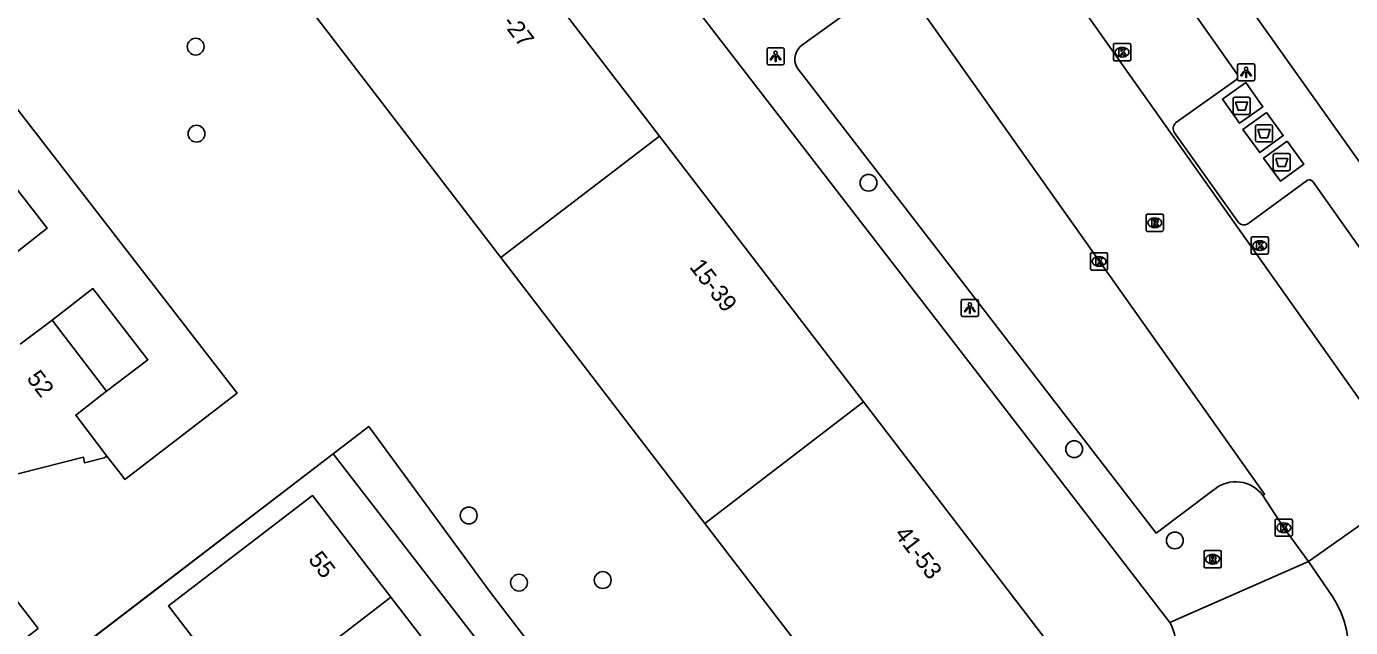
# Model space of a CAD drawing. Extents: x 159353 to 160616, y 385893 to 387321.
# Drawn here: x 160190.3 to 160267.3, y 386775.9 to 386810.9 of the extents above; entities that cross this region are included whole.
import ezdxf

# ---------------------------------------------------------------- set-up
doc = ezdxf.new("R2010")
doc.units = 0
for name, color, linetype in [('IMGEO_Afval_apart_plaats', 7, 'Continuous'), ('IMGEO_Boom', 7, 'Continuous'), ('IMGEO_Erf', 7, 'Continuous'), ('IMGEO_Hek', 7, 'Continuous'), ('IMGEO_Kolk', 7, 'Continuous'), ('IMGEO_Lichtpunt', 7, 'Continuous'), ('IMGEO_Muur', 7, 'Continuous'), ('IMGEO_Pand', 7, 'Continuous'), ('IMGEO_Pand_nummerreeks', 7, 'Continuous'), ('IMGEO_Rijbaan_lokaal_gesloten', 7, 'Continuous'), ('IMGEO_Rijbaan_lokaal_open', 7, 'Continuous'), ('IMGEO_Rioolput', 7, 'Continuous'), ('IMGEO_Voetpad_gesloten', 7, 'Continuous'), ('IMGEO_Voetpad_open', 7, 'Continuous')]:
    doc.layers.add(name, color=color, linetype=linetype)

msp = doc.modelspace()

# ---------------------------------------------------------------- linework, layer by layer
at = {"layer": 'IMGEO_Afval_apart_plaats'}
for p, q in [((160260.503, 386805.881), (160260.503, 386806.681)), ((160260.503, 386806.681), (160260.503, 386805.881)), ((160260.603, 386806.781), (160261.393, 386806.781)), ((160261.393, 386806.781), (160260.603, 386806.781)), ((160261.493, 386806.681), (160261.493, 386805.881)), ((160261.493, 386805.881), (160261.493, 386806.681)), ((160261.393, 386805.781), (160260.603, 386805.781)), ((160260.603, 386805.781), (160261.393, 386805.781)), ((160261.806, 386804.279), (160261.806, 386805.079)), ((160261.806, 386805.079), (160261.806, 386804.279)), ((160261.906, 386805.179), (160262.696, 386805.179)), ((160262.696, 386805.179), (160261.906, 386805.179)), ((160262.796, 386805.079), (160262.796, 386804.279)), ((160262.796, 386804.279), (160262.796, 386805.079)), ((160262.696, 386804.179), (160261.906, 386804.179)), ((160261.906, 386804.179), (160262.696, 386804.179)), ((160262.838, 386802.6), (160262.838, 386803.4)), ((160262.838, 386803.4), (160262.838, 386802.6)), ((160262.938, 386803.5), (160263.728, 386803.5)), ((160263.728, 386803.5), (160262.938, 386803.5)), ((160263.828, 386803.4), (160263.828, 386802.6)), ((160263.828, 386802.6), (160263.828, 386803.4)), ((160263.728, 386802.5), (160262.938, 386802.5)), ((160262.938, 386802.5), (160263.728, 386802.5))]:
    msp.add_line(p, q, dxfattribs=at)
for points in [[(160260.646, 386806.495), (160261.35, 386806.495), (160261.201, 386806.025), (160260.795, 386806.025), (160260.646, 386806.495)], [(160261.949, 386804.893), (160262.653, 386804.893), (160262.504, 386804.423), (160262.098, 386804.423), (160261.949, 386804.893)], [(160262.981, 386803.214), (160263.685, 386803.214), (160263.536, 386802.744), (160263.13, 386802.744), (160262.981, 386803.214)]]:
    msp.add_lwpolyline(points, dxfattribs=at)
for centre, start, end in [((160260.603, 386806.681), 90, 180), ((160260.603, 386806.681), 90, 180), ((160261.393, 386806.681), 0, 90), ((160261.393, 386806.681), 360, 90), ((160260.603, 386805.881), 180, 270), ((160260.603, 386805.881), 180, 270), ((160261.393, 386805.881), 270, 0), ((160261.393, 386805.881), 270, 0), ((160261.906, 386805.079), 90, 180), ((160261.906, 386805.079), 90, 180), ((160262.696, 386805.079), 0, 90), ((160262.696, 386805.079), 360, 90), ((160261.906, 386804.279), 180, 270), ((160261.906, 386804.279), 180, 270), ((160262.696, 386804.279), 270, 0), ((160262.696, 386804.279), 270, 0), ((160262.938, 386803.4), 90, 180), ((160262.938, 386803.4), 90, 180), ((160263.728, 386803.4), 0, 90), ((160263.728, 386803.4), 360, 90), ((160262.938, 386802.6), 180, 270), ((160262.938, 386802.6), 180, 270), ((160263.728, 386802.6), 270, 0), ((160263.728, 386802.6), 270, 0)]:
    msp.add_arc(centre, 0.1, start, end, dxfattribs=at)
at = {"layer": 'IMGEO_Boom'}
for centre in [(160200.167, 386809.724), (160200.219, 386804.657), (160239.299, 386801.803), (160251.257, 386786.3), (160216.049, 386782.442), (160257.111, 386780.988), (160218.972, 386778.53), (160223.842, 386778.681)]:
    msp.add_circle(centre, 0.489, dxfattribs=at)
at = {"layer": 'IMGEO_Erf'}
msp.add_lwpolyline([(160208.162, 386786.037), (160193.904, 386775.103)], dxfattribs=at)
at = {"layer": 'IMGEO_Hek'}
for points in [[(160210.231, 386787.624), (160170.044, 386756.805), (160167.142, 386754.601)], [(160218.016, 386777.04), (160217.253, 386778.043)]]:
    msp.add_lwpolyline(points, dxfattribs=at)
at = {"layer": 'IMGEO_Kolk'}
for p, q in [((160253.546, 386808.975), (160253.546, 386809.827)), ((160253.621, 386809.901), (160254.473, 386809.901)), ((160254.034, 386809.681), (160254.059, 386809.681)), ((160254.547, 386809.827), (160254.547, 386808.975)), ((160254.473, 386808.901), (160253.621, 386808.901)), ((160254.057, 386809.121), (160254.032, 386809.121)), ((160261.553, 386797.723), (160261.553, 386798.575)), ((160261.628, 386798.649), (160262.48, 386798.649)), ((160262.554, 386798.575), (160262.554, 386797.723)), ((160262.064, 386797.869), (160262.039, 386797.869)), ((160262.041, 386798.429), (160262.066, 386798.429)), ((160252.206, 386796.799), (160252.206, 386797.651)), ((160252.281, 386797.725), (160253.133, 386797.725)), ((160252.694, 386797.505), (160252.719, 386797.505)), ((160253.207, 386797.651), (160253.207, 386796.799)), ((160262.48, 386797.649), (160261.628, 386797.649)), ((160253.133, 386796.725), (160252.281, 386796.725)), ((160252.717, 386796.945), (160252.692, 386796.945)), ((160262.95, 386781.301), (160262.95, 386782.153)), ((160263.025, 386782.227), (160263.877, 386782.227)), ((160263.438, 386782.007), (160263.463, 386782.007)), ((160263.951, 386782.153), (160263.951, 386781.301)), ((160263.877, 386781.227), (160263.025, 386781.227)), ((160263.461, 386781.447), (160263.436, 386781.447))]:
    msp.add_line(p, q, dxfattribs=at)
for points in [[(160253.546, 386808.975), (160253.546, 386809.827)], [(160253.621, 386809.901), (160254.473, 386809.901)], [(160253.867, 386809.601), (160253.99, 386809.601), (160253.99, 386809.45), (160254.12, 386809.601), (160254.284, 386809.601), (160254.138, 386809.45), (160254.291, 386809.201), (160254.139, 386809.201), (160254.054, 386809.365), (160253.99, 386809.298), (160253.99, 386809.201), (160253.867, 386809.201), (160253.867, 386809.601)], [(160254.547, 386809.827), (160254.547, 386808.975)], [(160254.473, 386808.901), (160253.621, 386808.901)], [(160261.553, 386797.723), (160261.553, 386798.575)], [(160261.628, 386798.649), (160262.48, 386798.649)], [(160262.554, 386798.575), (160262.554, 386797.723)], [(160261.874, 386798.349), (160261.997, 386798.349), (160261.997, 386798.198), (160262.127, 386798.349), (160262.291, 386798.349), (160262.145, 386798.198), (160262.298, 386797.949), (160262.146, 386797.949), (160262.061, 386798.113), (160261.997, 386798.046), (160261.997, 386797.949), (160261.874, 386797.949), (160261.874, 386798.349)], [(160252.206, 386796.799), (160252.206, 386797.651)], [(160252.281, 386797.725), (160253.133, 386797.725)], [(160252.527, 386797.425), (160252.65, 386797.425), (160252.65, 386797.274), (160252.78, 386797.425), (160252.944, 386797.425), (160252.798, 386797.274), (160252.951, 386797.025), (160252.799, 386797.025), (160252.714, 386797.189), (160252.65, 386797.122), (160252.65, 386797.025), (160252.527, 386797.025), (160252.527, 386797.425)], [(160253.207, 386797.651), (160253.207, 386796.799)], [(160262.48, 386797.649), (160261.628, 386797.649)], [(160253.133, 386796.725), (160252.281, 386796.725)], [(160262.95, 386781.301), (160262.95, 386782.153)], [(160263.025, 386782.227), (160263.877, 386782.227)], [(160263.271, 386781.927), (160263.394, 386781.927), (160263.394, 386781.776), (160263.524, 386781.927), (160263.688, 386781.927), (160263.542, 386781.776), (160263.695, 386781.527), (160263.543, 386781.527), (160263.458, 386781.691), (160263.394, 386781.624), (160263.394, 386781.527), (160263.271, 386781.527), (160263.271, 386781.927)], [(160263.951, 386782.153), (160263.951, 386781.301)], [(160263.877, 386781.227), (160263.025, 386781.227)]]:
    msp.add_lwpolyline(points, dxfattribs=at)
for centre, start, end in [((160253.623, 386809.825), 91.55205, 178.44795), ((160253.623, 386809.825), 91.55205, 178.44795), ((160254.471, 386809.825), 1.55205, 88.44795), ((160254.471, 386809.825), 1.55205, 88.44795), ((160253.623, 386808.977), 181.55205, 268.44795), ((160253.623, 386808.977), 181.55205, 268.44795), ((160254.471, 386808.977), 271.55205, 358.44795), ((160254.471, 386808.977), 271.55205, 358.44795), ((160261.63, 386798.573), 91.55205, 178.44795), ((160261.63, 386798.573), 91.55205, 178.44795), ((160262.478, 386798.573), 1.55205, 88.44795), ((160262.478, 386798.573), 1.55205, 88.44795), ((160252.283, 386797.649), 91.55205, 178.44795), ((160252.283, 386797.649), 91.55205, 178.44795), ((160253.131, 386797.649), 1.55205, 88.44795), ((160253.131, 386797.649), 1.55205, 88.44795), ((160261.63, 386797.725), 181.55205, 268.44795), ((160261.63, 386797.725), 181.55205, 268.44795), ((160262.478, 386797.725), 271.55205, 358.44795), ((160262.478, 386797.725), 271.55205, 358.44795), ((160252.283, 386796.801), 181.55205, 268.44795), ((160252.283, 386796.801), 181.55205, 268.44795), ((160253.131, 386796.801), 271.55205, 358.44795), ((160253.131, 386796.801), 271.55205, 358.44795), ((160263.027, 386782.151), 91.55205, 178.44795), ((160263.027, 386782.151), 91.55205, 178.44795), ((160263.875, 386782.151), 1.55205, 88.44795), ((160263.875, 386782.151), 1.55205, 88.44795), ((160263.027, 386781.303), 181.55205, 268.44795), ((160263.027, 386781.303), 181.55205, 268.44795), ((160263.875, 386781.303), 271.55205, 358.44795), ((160263.875, 386781.303), 271.55205, 358.44795)]:
    msp.add_arc(centre, 0.0765, start, end, dxfattribs=at)
for centre, major_axis, ratio, start_param, end_param in [((160254.033, 386809.401), (-0.387, 0.002), 0.722429, 4.712389, 7.853982), ((160254.058, 386809.401), (-0.39, 0.002), 0.717154, 1.570796, 4.712389), ((160262.04, 386798.149), (-0.387, 0.002), 0.722429, 4.712389, 7.853982), ((160262.065, 386798.149), (-0.39, 0.002), 0.717154, 1.570796, 4.712389), ((160252.693, 386797.225), (-0.387, 0.002), 0.722429, 4.712389, 7.853982), ((160252.718, 386797.225), (-0.39, 0.002), 0.717154, 1.570796, 4.712389), ((160263.437, 386781.727), (-0.387, 0.002), 0.722429, 4.712389, 7.853982), ((160263.462, 386781.727), (-0.39, 0.002), 0.717154, 1.570796, 4.712389)]:
    msp.add_ellipse(centre, major_axis=major_axis, ratio=ratio, start_param=start_param, end_param=end_param, dxfattribs=at)
at = {"layer": 'IMGEO_Lichtpunt'}
for p, q in [((160233.398, 386809.566), (160233.398, 386808.759)), ((160233.398, 386809.566), (160233.398, 386808.759)), ((160234.3, 386809.661), (160233.492, 386809.661)), ((160234.3, 386809.661), (160233.492, 386809.661)), ((160234.394, 386808.759), (160234.394, 386809.566)), ((160234.394, 386808.759), (160234.394, 386809.566)), ((160233.492, 386808.665), (160234.3, 386808.665)), ((160233.492, 386808.665), (160234.3, 386808.665)), ((160260.762, 386808.637), (160260.762, 386807.83)), ((160260.762, 386808.637), (160260.762, 386807.83)), ((160261.664, 386808.732), (160260.856, 386808.732)), ((160261.664, 386808.732), (160260.856, 386808.732)), ((160261.758, 386807.83), (160261.758, 386808.637)), ((160261.758, 386807.83), (160261.758, 386808.637)), ((160260.856, 386807.736), (160261.664, 386807.736)), ((160260.856, 386807.736), (160261.664, 386807.736)), ((160244.696, 386794.919), (160244.696, 386794.112)), ((160244.696, 386794.919), (160244.696, 386794.112)), ((160245.598, 386795.014), (160244.79, 386795.014)), ((160245.598, 386795.014), (160244.79, 386795.014)), ((160245.692, 386794.112), (160245.692, 386794.919)), ((160245.692, 386794.112), (160245.692, 386794.919)), ((160244.79, 386794.018), (160245.598, 386794.018)), ((160244.79, 386794.018), (160245.598, 386794.018))]:
    msp.add_line(p, q, dxfattribs=at)
for points in [[(160233.772, 386809.23), (160233.811, 386809.202), (160233.623, 386808.94), (160233.585, 386808.967), (160233.772, 386809.23)], [(160233.874, 386809.182), (160233.921, 386809.182), (160233.921, 386808.86), (160233.874, 386808.86), (160233.874, 386809.182)], [(160233.984, 386809.202), (160234.022, 386809.229), (160234.209, 386808.967), (160234.17, 386808.939), (160233.984, 386809.202)], [(160261.136, 386808.301), (160261.175, 386808.273), (160260.987, 386808.011), (160260.949, 386808.038), (160261.136, 386808.301)], [(160261.238, 386808.253), (160261.285, 386808.253), (160261.285, 386807.931), (160261.238, 386807.931), (160261.238, 386808.253)], [(160261.348, 386808.273), (160261.386, 386808.3), (160261.573, 386808.038), (160261.534, 386808.01), (160261.348, 386808.273)], [(160245.07, 386794.583), (160245.109, 386794.555), (160244.921, 386794.293), (160244.883, 386794.32), (160245.07, 386794.583)], [(160245.172, 386794.535), (160245.219, 386794.535), (160245.219, 386794.213), (160245.172, 386794.213), (160245.172, 386794.535)], [(160245.282, 386794.555), (160245.32, 386794.582), (160245.507, 386794.32), (160245.468, 386794.292), (160245.282, 386794.555)]]:
    msp.add_lwpolyline(points, dxfattribs=at)
for centre in [(160233.897, 386809.364), (160261.261, 386808.435), (160245.195, 386794.717)]:
    msp.add_circle(centre, 0.0994, dxfattribs=at)
for centre, start, end in [((160233.492, 386809.566), 90, 180), ((160233.492, 386809.566), 90, 180), ((160234.3, 386809.566), 0, 90), ((160234.3, 386809.566), 0, 90), ((160233.492, 386808.759), 180, 270), ((160233.492, 386808.759), 180, 270), ((160234.3, 386808.759), 270, 0), ((160234.3, 386808.759), 270, 360), ((160260.856, 386808.637), 90, 180), ((160260.856, 386808.637), 90, 180), ((160261.664, 386808.637), 0, 90), ((160261.664, 386808.637), 0, 90), ((160260.856, 386807.83), 180, 270), ((160260.856, 386807.83), 180, 270), ((160261.664, 386807.83), 270, 0), ((160261.664, 386807.83), 270, 360), ((160244.79, 386794.919), 90, 180), ((160244.79, 386794.919), 90, 180), ((160245.598, 386794.919), 0, 90), ((160245.598, 386794.919), 0, 90), ((160244.79, 386794.112), 180, 270), ((160244.79, 386794.112), 180, 270), ((160245.598, 386794.112), 270, 0), ((160245.598, 386794.112), 270, 360)]:
    msp.add_arc(centre, 0.0946, start, end, dxfattribs=at)
at = {"layer": 'IMGEO_Muur'}
msp.add_lwpolyline([(160196.049, 386784.541), (160195.852, 386784.801)], dxfattribs=at)
at = {"layer": 'IMGEO_Pand'}
for points in [[(160215.402, 386819.828), (160227.136, 386804.523)], [(160217.918, 386797.459), (160206.19, 386812.761)], [(160217.918, 386797.459), (160227.136, 386804.523)], [(160227.136, 386804.523), (160239, 386789.048)], [(160229.78, 386781.982), (160217.918, 386797.459)], [(160191.826, 386793.808), (160189.962, 386792.401)], [(160194.988, 386789.678), (160191.826, 386793.808)], [(160194.995, 386785.898), (160193.198, 386788.286), (160194.988, 386789.678)], [(160239, 386789.048), (160250.864, 386773.572), (160241.642, 386766.505), (160229.78, 386781.982)], [(160229.78, 386781.982), (160239, 386789.048)], [(160194.995, 386785.898), (160194.839, 386785.785), (160193.711, 386785.499), (160193.649, 386785.824), (160187.449, 386784.258), (160187.314, 386784.419), (160185.169, 386782.77), (160188.402, 386778.566), (160185.263, 386776.151)], [(160203.149, 386771.235), (160198.587, 386777.172), (160206.966, 386783.595), (160211.52, 386777.681)], [(160191.003, 386775.862), (160189.133, 386778.301), (160186.339, 386776.158), (160188.209, 386773.719), (160191.003, 386775.862)], [(160203.149, 386771.235), (160211.52, 386777.681)], [(160211.52, 386777.681), (160216.074, 386771.767)]]:
    msp.add_lwpolyline(points, dxfattribs=at)
at = {"layer": 'IMGEO_Rijbaan_lokaal_gesloten'}
for points in [[(160223.368, 386852.537), (160236.204, 386834.329), (160236.028, 386834.178), (160269.007, 386787.577), (160271.417, 386784.481)], [(160218.928, 386845.33), (160228.285, 386831.776), (160262.334, 386783.678), (160262.235, 386783.604)], [(160271.48, 386784.425), (160264.889, 386779.764)], [(160264.889, 386779.764), (160263.451, 386781.727), (160262.235, 386783.604)], [(160264.889, 386779.764), (160266.287, 386777.72)]]:
    msp.add_lwpolyline(points, dxfattribs=at)
msp.add_arc((160261.788, 386774.713), 5.411, 305.99081, 33.75609, dxfattribs=at)
at = {"layer": 'IMGEO_Rijbaan_lokaal_open'}
for points in [[(160177.562, 386822.087), (160189.106, 386806.986), (160202.586, 386789.561), (160196.049, 386784.541), (160195.852, 386784.801), (160194.995, 386785.898)], [(160185.988, 386801.419), (160188.361, 386803.238), (160191.529, 386799.152), (160189.153, 386797.288)], [(160191.826, 386793.808), (160194.192, 386795.647), (160197.386, 386791.501), (160194.988, 386789.678)]]:
    msp.add_lwpolyline(points, dxfattribs=at)
at = {"layer": 'IMGEO_Rioolput'}
for p, q in [((160255.447, 386799.048), (160255.447, 386799.9)), ((160255.522, 386799.974), (160256.374, 386799.974)), ((160255.935, 386799.754), (160255.96, 386799.754)), ((160256.448, 386799.9), (160256.448, 386799.048)), ((160256.374, 386798.974), (160255.522, 386798.974)), ((160255.958, 386799.194), (160255.933, 386799.194)), ((160258.814, 386779.47), (160258.814, 386780.322)), ((160258.889, 386780.396), (160259.741, 386780.396)), ((160259.302, 386780.176), (160259.327, 386780.176)), ((160259.815, 386780.322), (160259.815, 386779.47)), ((160259.741, 386779.396), (160258.889, 386779.396)), ((160259.325, 386779.616), (160259.3, 386779.616))]:
    msp.add_line(p, q, dxfattribs=at)
for points in [[(160255.447, 386799.048), (160255.447, 386799.9)], [(160255.522, 386799.974), (160256.374, 386799.974)], [(160256.036, 386799.672), (160255.784, 386799.674), (160255.784, 386799.274)], [(160255.784, 386799.274), (160255.908, 386799.274), (160255.908, 386799.436), (160255.919, 386799.436)], [(160255.962, 386799.593), (160255.908, 386799.593), (160255.908, 386799.512)], [(160255.908, 386799.512), (160255.96, 386799.512)], [(160255.966, 386799.407), (160256.037, 386799.274), (160256.177, 386799.274), (160256.112, 386799.4)], [(160256.448, 386799.9), (160256.448, 386799.048)], [(160256.374, 386798.974), (160255.522, 386798.974)], [(160258.814, 386779.47), (160258.814, 386780.322)], [(160258.889, 386780.396), (160259.741, 386780.396)], [(160259.403, 386780.094), (160259.151, 386780.096), (160259.151, 386779.696)], [(160259.815, 386780.322), (160259.815, 386779.47)], [(160259.741, 386779.396), (160258.889, 386779.396)], [(160259.151, 386779.696), (160259.275, 386779.696), (160259.275, 386779.858), (160259.286, 386779.858)], [(160259.329, 386780.015), (160259.275, 386780.015), (160259.275, 386779.934)], [(160259.275, 386779.934), (160259.327, 386779.934)], [(160259.333, 386779.829), (160259.404, 386779.696), (160259.544, 386779.696), (160259.479, 386779.822)]]:
    msp.add_lwpolyline(points, dxfattribs=at)
for centre, radius, start, end in [((160255.524, 386799.898), 0.0765, 91.55205, 178.44795), ((160255.524, 386799.898), 0.0765, 91.55205, 178.44795), ((160255.918, 386799.383), 0.0533, 26.02933, 88.69889), ((160255.944, 386799.701), 0.19, 274.7715, 282.96867), ((160255.968, 386799.497), 0.0964, 77.00612, 93.18647), ((160255.982, 386799.554), 0.0378, 276.66336, 79.67722), ((160256.035, 386799.562), 0.109, 350.36119, 89.41601), ((160256.033, 386799.562), 0.112, 277.58423, 350.98172), ((160256.017, 386799.347), 0.108, 29.51342, 73.79051), ((160256.372, 386799.898), 0.0765, 1.55205, 88.44795), ((160256.372, 386799.898), 0.0765, 1.55205, 88.44795), ((160255.524, 386799.05), 0.0765, 181.55205, 268.44795), ((160255.524, 386799.05), 0.0765, 181.55205, 268.44795), ((160256.372, 386799.05), 0.0765, 271.55205, 358.44795), ((160256.372, 386799.05), 0.0765, 271.55205, 358.44795), ((160258.891, 386780.32), 0.0765, 91.55205, 178.44795), ((160258.891, 386780.32), 0.0765, 91.55205, 178.44795), ((160259.402, 386779.984), 0.109, 350.36119, 89.41601), ((160259.739, 386780.32), 0.0765, 1.55205, 88.44795), ((160259.739, 386780.32), 0.0765, 1.55205, 88.44795), ((160258.891, 386779.472), 0.0765, 181.55205, 268.44795), ((160258.891, 386779.472), 0.0765, 181.55205, 268.44795), ((160259.285, 386779.805), 0.0533, 26.02933, 88.69889), ((160259.311, 386780.123), 0.19, 274.7715, 282.96867), ((160259.335, 386779.919), 0.0964, 77.00612, 93.18647), ((160259.349, 386779.976), 0.0378, 276.66336, 79.67722), ((160259.4, 386779.984), 0.112, 277.58423, 350.98172), ((160259.384, 386779.769), 0.108, 29.51342, 73.79051), ((160259.739, 386779.472), 0.0765, 271.55205, 358.44795), ((160259.739, 386779.472), 0.0765, 271.55205, 358.44795)]:
    msp.add_arc(centre, radius, start, end, dxfattribs=at)
for centre, major_axis, ratio, start_param, end_param in [((160255.934, 386799.474), (-0.387, 0.002), 0.722429, 4.712389, 7.853982), ((160255.959, 386799.474), (-0.39, 0.002), 0.717154, 1.570796, 4.712389), ((160259.301, 386779.896), (-0.387, 0.002), 0.722429, 4.712389, 7.853982), ((160259.326, 386779.896), (-0.39, 0.002), 0.717154, 1.570796, 4.712389)]:
    msp.add_ellipse(centre, major_axis=major_axis, ratio=ratio, start_param=start_param, end_param=end_param, dxfattribs=at)
at = {"layer": 'IMGEO_Voetpad_gesloten'}
for points in [[(160261.242, 386807.635), (160262.242, 386806.231), (160260.882, 386805.262), (160259.882, 386806.666), (160261.242, 386807.635)], [(160262.437, 386805.899), (160263.418, 386804.552), (160262.058, 386803.561), (160261.077, 386804.908), (160262.437, 386805.899)], [(160263.64, 386804.223), (160264.612, 386802.884), (160263.253, 386801.898), (160262.281, 386803.237), (160263.64, 386804.223)]]:
    msp.add_lwpolyline(points, dxfattribs=at)
at = {"layer": 'IMGEO_Voetpad_open'}
for points in [[(160227.545, 386855.195), (160260.732, 386808.119)], [(160207.026, 386840.842), (160218.611, 386825.768), (160250.397, 386784.573), (160256.827, 386776.212)], [(160278.472, 386788.069), (160258.767, 386815.82)], [(160235.489, 386809.856), (160239.546, 386812.79)], [(160259.412, 386783.961), (160256.02, 386781.42), (160235.142, 386808.485)], [(160260.68, 386807.797), (160257.163, 386805.294)], [(160257.091, 386804.712), (160260.811, 386799.486)], [(160261.362, 386799.412), (160264.826, 386801.955)], [(160265.138, 386801.885), (160274.283, 386788.94), (160275.092, 386787.814)], [(160234.226, 386755.873), (160218.016, 386777.04), (160217.253, 386778.043), (160210.231, 386787.624), (160208.162, 386786.037)], [(160232.487, 386754.53), (160208.162, 386786.037)], [(160256.827, 386776.212), (160264.889, 386779.764)]]:
    msp.add_lwpolyline(points, dxfattribs=at)
for centre, radius, start, end in [((160236.064, 386808.981), 1.047, 123.30612, 208.28731), ((160260.482, 386807.994), 0.279, 315.06764, 26.58529), ((160257.491, 386804.958), 0.469, 134.29864, 211.59675), ((160264.937, 386801.722), 0.259, 39.18375, 115.52541), ((160261.134, 386799.806), 0.455, 224.67792, 300.02383), ((160260.654, 386782.44), 1.963, 36.35681, 129.22832), ((160254.34, 386774.843), 2.839, 312.91163, 28.83265)]:
    msp.add_arc(centre, radius, start, end, dxfattribs=at)

# ---------------------------------------------------------------- texts
at = {"layer": 'IMGEO_Pand_nummerreeks'}
for s, rotation, p in [('17-27', 307.47509, (160217.051, 386812.287)), ('15-39', 307.47509, (160228.848, 386796.899)), ('52', 307.43846, (160190.298, 386790.408)), ('41-53', 307.47509, (160240.769, 386781.348)), ('55', 307.59733, (160206.676, 386779.874))]:
    msp.add_text(s, height=1, rotation=rotation, dxfattribs=at).set_placement(p)

doc.saveas('drawing.dxf')
